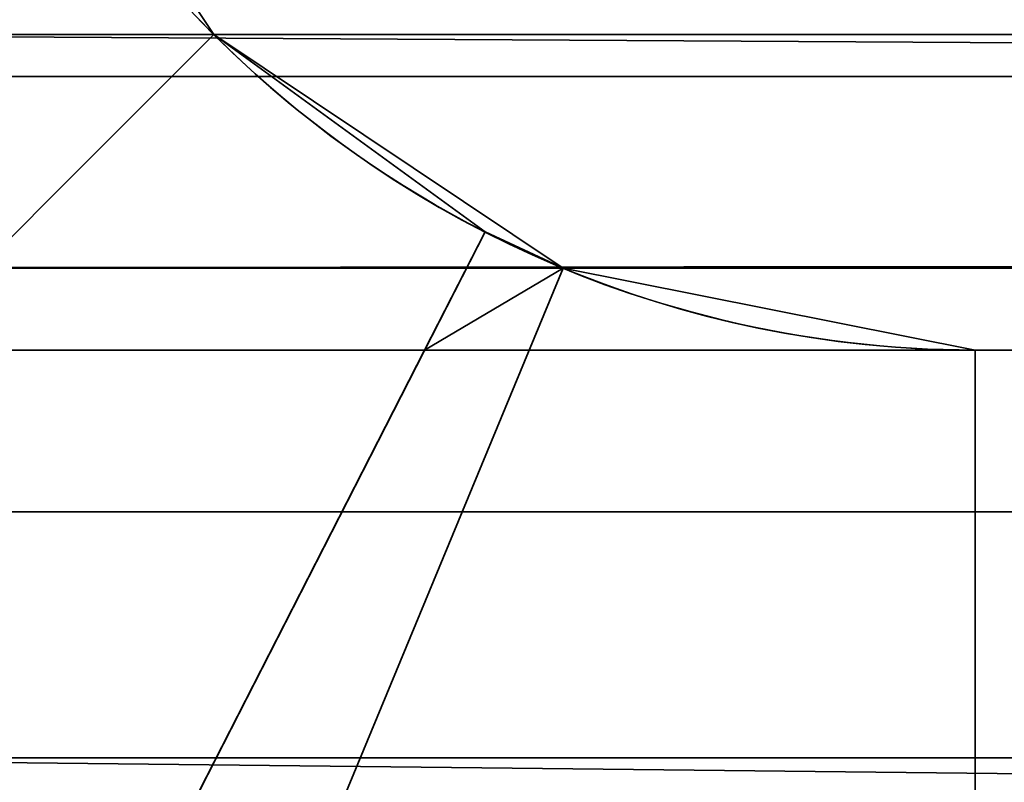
# Model space of a CAD drawing. Header units: millimetres. Extents: x -527 to 5177, y -116 to 161.
# Tile 728 of 1056: x 2576.68 to 2578.12, y 27.87 to 28.98. Entities that reach past the tile are written whole.
import ezdxf

# ---------------------------------------------------------------- set-up
doc = ezdxf.new("R2010")
doc.units = ezdxf.units.MM
doc.layers.add('151', color=7, linetype='Continuous', true_color=0xffffff)

# ---------------------------------------------------------------- blocks, each defined once
blk = doc.blocks.new('UG_SURFACE_214')
at = {"layer": '151', "color": 252, "linetype": 'Continuous', "lineweight": 35}
for points in [[(3426.5001, 74.62, 2021.75), (2573.4999, 74.62, 2021.75), (2741.4999, 28.8, 2021.75), (2753.5, 28.8, 2021.75)], [(2573.4999, 74.62, 2021.75), (2573.4999, -26.22, 2021.75), (2741.4999, 26.8, 2021.75), (2741.4999, 28.8, 2021.75)], [(2575, -26.22, 2020.2501), (2575, 74.62, 2020.2501), (2741.4999, 28.8, 2020.2501), (2741.4999, 26.8, 2020.2501)], [(2753.5, 28.8, 2020.2501), (2741.4999, 28.8, 2020.2501), (2575, 74.62, 2020.2501), (3425, 74.62, 2020.2501)], [(2921.8333, 26.8, 2020.2501), (3190.1667, 28.8, 2020.2501), (3190.1667, 26.8, 2020.2501), (2575, -26.22, 2020.2501)], [(2753.5, 26.8, 2020.2501), (2909.8334, 28.8, 2020.2501), (2909.8334, 26.8, 2020.2501), (2575, -26.22, 2020.2501)]]:
    blk.add_3dface(points, dxfattribs=at)
blk = doc.blocks.new('UG_SURFACE_258')
at = {"layer": '151', "color": 252, "linetype": 'Continuous', "lineweight": 35}
for points in [[(2575.9022, 27.9021, 76.45), (2575.2344, 28.9013, 76.45), (2576.6203, 29.4754, 76.45), (2576.9627, 28.9628, 76.45)], [(2576.9627, 28.9628, 370.05), (2576.6203, 29.4754, 370.05), (2575.2344, 28.9013, 370.05), (2575.9022, 27.9021, 370.05)], [(2575.9022, 27.9021, 386.45), (2575.2344, 28.9013, 386.45), (2576.6203, 29.4754, 386.45), (2576.9627, 28.9628, 386.45)], [(2576.9627, 28.9628, 680.05), (2576.6203, 29.4754, 680.05), (2575.2344, 28.9013, 680.05), (2575.9022, 27.9021, 680.05)], [(2575.9022, 27.9021, 696.45), (2575.2344, 28.9013, 696.45), (2576.6203, 29.4754, 696.45), (2576.9627, 28.9628, 696.45)], [(2576.9627, 28.9628, 990.05), (2576.6203, 29.4754, 990.05), (2575.2344, 28.9013, 990.05), (2575.9022, 27.9021, 990.05)], [(2575.9022, 27.9021, 1006.4501), (2575.2344, 28.9013, 1006.4501), (2576.6203, 29.4754, 1006.4501), (2576.9627, 28.9628, 1006.4501)], [(2576.9627, 28.9628, 1300.05), (2576.6203, 29.4754, 1300.05), (2575.2344, 28.9013, 1300.05), (2575.9022, 27.9021, 1300.05)], [(2575.9022, 27.9021, 1316.45), (2575.2344, 28.9013, 1316.45), (2576.6203, 29.4754, 1316.45), (2576.9627, 28.9628, 1316.45)], [(2576.9627, 28.9628, 1610.05), (2576.6203, 29.4754, 1610.05), (2575.2344, 28.9013, 1610.05), (2575.9022, 27.9021, 1610.05)], [(2575.9022, 27.9021, 1626.4499), (2575.2344, 28.9013, 1626.4499), (2576.6203, 29.4754, 1626.4499), (2576.9627, 28.9628, 1626.4499)], [(2576.9627, 28.9628, 1920.05), (2576.6203, 29.4754, 1920.05), (2575.2344, 28.9013, 1920.05), (2575.9022, 27.9021, 1920.05)], [(2575.9022, 27.9021, 1936.45), (2575.2344, 28.9013, 1936.45), (2576.6203, 29.4754, 1936.45), (2576.9627, 28.9628, 1936.45)], [(2576.9627, 28.9628, 60.05), (2576.6203, 29.4754, 60.05), (2575.2344, 28.9013, 60.05), (2575.9022, 27.9021, 60.05)], [(2575.2344, 28.9013, 2006.2499), (2575.9022, 27.9021, 2006.2499), (2576.9627, 28.9628, 2006.2499), (2576.6203, 29.4754, 2006.2499)], [(2576.6203, 29.4754, -5.75), (2576.9627, 28.9628, -5.75), (2575.9022, 27.9021, -5.75), (2575.2344, 28.9013, -5.75)], [(2576.6203, 29.4754, 1936.45), (2576.6203, 29.4754, 2006.2499), (2576.9627, 28.9628, 2006.2499), (2576.9627, 28.9628, 1936.45)], [(2576.9627, 28.9628, 60.05), (2576.9627, 28.9628, -5.75), (2576.6203, 29.4754, -5.75), (2576.6203, 29.4754, 60.05)], [(2576.9627, 28.9628, 1920.05), (2576.9627, 28.9628, 1862.83), (2576.6203, 29.4754, 1862.83), (2576.6203, 29.4754, 1920.05)], [(2576.6203, 29.4754, 1626.4499), (2576.6203, 29.4754, 1683.67), (2576.9627, 28.9628, 1683.67), (2576.9627, 28.9628, 1626.4499)], [(2576.6203, 29.4754, 1683.67), (2576.6203, 29.4754, 1743.39), (2576.9627, 28.9628, 1743.39), (2576.9627, 28.9628, 1683.67)], [(2576.6203, 29.4754, 1743.39), (2576.6203, 29.4754, 1803.11), (2576.9627, 28.9628, 1803.11), (2576.9627, 28.9628, 1743.39)], [(2576.6203, 29.4754, 1803.11), (2576.6203, 29.4754, 1862.83), (2576.9627, 28.9628, 1862.83), (2576.9627, 28.9628, 1803.11)], [(2576.9627, 28.9628, 1610.05), (2576.9627, 28.9628, 1552.83), (2576.6203, 29.4754, 1552.83), (2576.6203, 29.4754, 1610.05)], [(2576.6203, 29.4754, 1316.45), (2576.6203, 29.4754, 1373.67), (2576.9627, 28.9628, 1373.67), (2576.9627, 28.9628, 1316.45)], [(2576.6203, 29.4754, 1373.67), (2576.6203, 29.4754, 1433.39), (2576.9627, 28.9628, 1433.39), (2576.9627, 28.9628, 1373.67)], [(2576.6203, 29.4754, 1433.39), (2576.6203, 29.4754, 1493.1099), (2576.9627, 28.9628, 1493.1099), (2576.9627, 28.9628, 1433.39)], [(2576.6203, 29.4754, 1493.1099), (2576.6203, 29.4754, 1552.83), (2576.9627, 28.9628, 1552.83), (2576.9627, 28.9628, 1493.1099)], [(2576.9627, 28.9628, 1300.05), (2576.9627, 28.9628, 1242.83), (2576.6203, 29.4754, 1242.83), (2576.6203, 29.4754, 1300.05)], [(2576.6203, 29.4754, 1006.4501), (2576.6203, 29.4754, 1063.67), (2576.9627, 28.9628, 1063.67), (2576.9627, 28.9628, 1006.4501)], [(2576.6203, 29.4754, 1063.67), (2576.6203, 29.4754, 1123.39), (2576.9627, 28.9628, 1123.39), (2576.9627, 28.9628, 1063.67)], [(2576.6203, 29.4754, 1123.39), (2576.6203, 29.4754, 1183.11), (2576.9627, 28.9628, 1183.11), (2576.9627, 28.9628, 1123.39)], [(2576.6203, 29.4754, 1183.11), (2576.6203, 29.4754, 1242.83), (2576.9627, 28.9628, 1242.83), (2576.9627, 28.9628, 1183.11)], [(2576.9627, 28.9628, 990.05), (2576.9627, 28.9628, 942.7834), (2576.6203, 29.4754, 942.7834), (2576.6203, 29.4754, 990.05)], [(2576.6203, 29.4754, 696.45), (2576.6203, 29.4754, 743.7167), (2576.9627, 28.9628, 743.7167), (2576.9627, 28.9628, 696.45)], [(2576.6203, 29.4754, 743.7167), (2576.6203, 29.4754, 793.4833), (2576.9627, 28.9628, 793.4833), (2576.9627, 28.9628, 743.7167)], [(2576.6203, 29.4754, 793.4833), (2576.6203, 29.4754, 843.25), (2576.9627, 28.9628, 843.25), (2576.9627, 28.9628, 793.4833)], [(2576.6203, 29.4754, 843.25), (2576.6203, 29.4754, 893.0167), (2576.9627, 28.9628, 893.0167), (2576.9627, 28.9628, 843.25)], [(2576.6203, 29.4754, 893.0167), (2576.6203, 29.4754, 942.7834), (2576.9627, 28.9628, 942.7834), (2576.9627, 28.9628, 893.0167)], [(2576.9627, 28.9628, 680.05), (2576.9627, 28.9628, 632.7834), (2576.6203, 29.4754, 632.7834), (2576.6203, 29.4754, 680.05)], [(2576.6203, 29.4754, 386.45), (2576.6203, 29.4754, 433.7167), (2576.9627, 28.9628, 433.7167), (2576.9627, 28.9628, 386.45)], [(2576.6203, 29.4754, 433.7167), (2576.6203, 29.4754, 483.4833), (2576.9627, 28.9628, 483.4833), (2576.9627, 28.9628, 433.7167)], [(2576.6203, 29.4754, 483.4833), (2576.6203, 29.4754, 533.25), (2576.9627, 28.9628, 533.25), (2576.9627, 28.9628, 483.4833)], [(2576.6203, 29.4754, 533.25), (2576.6203, 29.4754, 583.0167), (2576.9627, 28.9628, 583.0167), (2576.9627, 28.9628, 533.25)], [(2576.6203, 29.4754, 583.0167), (2576.6203, 29.4754, 632.7834), (2576.9627, 28.9628, 632.7834), (2576.9627, 28.9628, 583.0167)], [(2576.9627, 28.9628, 370.05), (2576.9627, 28.9628, 322.7833), (2576.6203, 29.4754, 322.7833), (2576.6203, 29.4754, 370.05)], [(2576.6203, 29.4754, 76.45), (2576.6203, 29.4754, 123.7167), (2576.9627, 28.9628, 123.7167), (2576.9627, 28.9628, 76.45)], [(2576.6203, 29.4754, 123.7167), (2576.6203, 29.4754, 173.4833), (2576.9627, 28.9628, 173.4833), (2576.9627, 28.9628, 123.7167)], [(2576.6203, 29.4754, 173.4833), (2576.6203, 29.4754, 223.25), (2576.9627, 28.9628, 223.25), (2576.9627, 28.9628, 173.4833)], [(2576.6203, 29.4754, 223.25), (2576.6203, 29.4754, 273.0167), (2576.9627, 28.9628, 273.0167), (2576.9627, 28.9628, 223.25)], [(2576.6203, 29.4754, 273.0167), (2576.6203, 29.4754, 322.7833), (2576.9627, 28.9628, 322.7833), (2576.9627, 28.9628, 273.0167)], [(2576.9627, 28.9628, 76.45), (2577.3609, 28.6732, 76.45), (2576.678, 27.3376, 76.45), (2575.9022, 27.9021, 76.45)], [(2575.9022, 27.9021, 370.05), (2576.678, 27.3376, 370.05), (2577.3609, 28.6732, 370.05), (2576.9627, 28.9628, 370.05)], [(2576.9627, 28.9628, 386.45), (2577.3609, 28.6732, 386.45), (2576.678, 27.3376, 386.45), (2575.9022, 27.9021, 386.45)], [(2575.9022, 27.9021, 680.05), (2576.678, 27.3376, 680.05), (2577.3609, 28.6732, 680.05), (2576.9627, 28.9628, 680.05)], [(2576.9627, 28.9628, 696.45), (2577.3609, 28.6732, 696.45), (2576.678, 27.3376, 696.45), (2575.9022, 27.9021, 696.45)], [(2575.9022, 27.9021, 990.05), (2576.678, 27.3376, 990.05), (2577.3609, 28.6732, 990.05), (2576.9627, 28.9628, 990.05)], [(2576.9627, 28.9628, 1006.4501), (2577.3609, 28.6732, 1006.4501), (2576.678, 27.3376, 1006.4501), (2575.9022, 27.9021, 1006.4501)], [(2575.9022, 27.9021, 1300.05), (2576.678, 27.3376, 1300.05), (2577.3609, 28.6732, 1300.05), (2576.9627, 28.9628, 1300.05)], [(2576.9627, 28.9628, 1316.45), (2577.3609, 28.6732, 1316.45), (2576.678, 27.3376, 1316.45), (2575.9022, 27.9021, 1316.45)], [(2575.9022, 27.9021, 1610.05), (2576.678, 27.3376, 1610.05), (2577.3609, 28.6732, 1610.05), (2576.9627, 28.9628, 1610.05)], [(2576.9627, 28.9628, 1626.4499), (2577.3609, 28.6732, 1626.4499), (2576.678, 27.3376, 1626.4499), (2575.9022, 27.9021, 1626.4499)], [(2575.9022, 27.9021, 1920.05), (2576.678, 27.3376, 1920.05), (2577.3609, 28.6732, 1920.05), (2576.9627, 28.9628, 1920.05)], [(2576.9627, 28.9628, 1936.45), (2577.3609, 28.6732, 1936.45), (2576.678, 27.3376, 1936.45), (2575.9022, 27.9021, 1936.45)], [(2575.9022, 27.9021, 60.05), (2576.678, 27.3376, 60.05), (2577.3609, 28.6732, 60.05), (2576.9627, 28.9628, 60.05)], [(2577.4753, 28.6203, 2006.2499), (2576.9627, 28.9628, 2006.2499), (2575.9022, 27.9021, 2006.2499), (2576.9014, 27.2345, 2006.2499)], [(2576.9014, 27.2345, -5.75), (2575.9022, 27.9021, -5.75), (2576.9627, 28.9628, -5.75), (2577.4753, 28.6203, -5.75)], [(2577.3609, 28.6732, 1936.45), (2576.9627, 28.9628, 2006.2499), (2577.4753, 28.6203, 2006.2499)], [(2577.3609, 28.6732, 1936.45), (2576.9627, 28.9628, 1936.45), (2576.9627, 28.9628, 2006.2499)], [(2576.9627, 28.9628, -5.75), (2576.9627, 28.9628, 60.05), (2577.3609, 28.6732, 60.05)], [(2577.3609, 28.6732, 60.05), (2577.4753, 28.6203, -5.75), (2576.9627, 28.9628, -5.75)], [(2577.3609, 28.6732, 1626.4499), (2576.9627, 28.9628, 1683.67), (2577.4753, 28.6203, 1683.67)], [(2577.3609, 28.6732, 1626.4499), (2576.9627, 28.9628, 1626.4499), (2576.9627, 28.9628, 1683.67)], [(2576.9627, 28.9628, 1862.83), (2576.9627, 28.9628, 1920.05), (2577.3609, 28.6732, 1920.05)], [(2577.3609, 28.6732, 1920.05), (2577.4753, 28.6203, 1862.83), (2576.9627, 28.9628, 1862.83)], [(2576.9627, 28.9628, 1683.67), (2576.9627, 28.9628, 1743.39), (2577.4753, 28.6203, 1743.39), (2577.4753, 28.6203, 1683.67)], [(2576.9627, 28.9628, 1743.39), (2576.9627, 28.9628, 1803.11), (2577.4753, 28.6203, 1803.11), (2577.4753, 28.6203, 1743.39)], [(2576.9627, 28.9628, 1803.11), (2576.9627, 28.9628, 1862.83), (2577.4753, 28.6203, 1862.83), (2577.4753, 28.6203, 1803.11)], [(2577.3609, 28.6732, 1316.45), (2576.9627, 28.9628, 1373.67), (2577.4753, 28.6203, 1373.67)], [(2577.3609, 28.6732, 1316.45), (2576.9627, 28.9628, 1316.45), (2576.9627, 28.9628, 1373.67)], [(2576.9627, 28.9628, 1552.83), (2576.9627, 28.9628, 1610.05), (2577.3609, 28.6732, 1610.05)], [(2577.3609, 28.6732, 1610.05), (2577.4753, 28.6203, 1552.83), (2576.9627, 28.9628, 1552.83)], [(2576.9627, 28.9628, 1373.67), (2576.9627, 28.9628, 1433.39), (2577.4753, 28.6203, 1433.39), (2577.4753, 28.6203, 1373.67)], [(2576.9627, 28.9628, 1433.39), (2576.9627, 28.9628, 1493.1099), (2577.4753, 28.6203, 1493.1099), (2577.4753, 28.6203, 1433.39)], [(2576.9627, 28.9628, 1493.1099), (2576.9627, 28.9628, 1552.83), (2577.4753, 28.6203, 1552.83), (2577.4753, 28.6203, 1493.1099)], [(2577.3609, 28.6732, 1006.4501), (2576.9627, 28.9628, 1063.67), (2577.4753, 28.6203, 1063.67)], [(2577.3609, 28.6732, 1006.4501), (2576.9627, 28.9628, 1006.4501), (2576.9627, 28.9628, 1063.67)], [(2576.9627, 28.9628, 1242.83), (2576.9627, 28.9628, 1300.05), (2577.3609, 28.6732, 1300.05)], [(2577.3609, 28.6732, 1300.05), (2577.4753, 28.6203, 1242.83), (2576.9627, 28.9628, 1242.83)], [(2576.9627, 28.9628, 1063.67), (2576.9627, 28.9628, 1123.39), (2577.4753, 28.6203, 1123.39), (2577.4753, 28.6203, 1063.67)], [(2576.9627, 28.9628, 1123.39), (2576.9627, 28.9628, 1183.11), (2577.4753, 28.6203, 1183.11), (2577.4753, 28.6203, 1123.39)], [(2576.9627, 28.9628, 1183.11), (2576.9627, 28.9628, 1242.83), (2577.4753, 28.6203, 1242.83), (2577.4753, 28.6203, 1183.11)], [(2577.3609, 28.6732, 696.45), (2576.9627, 28.9628, 743.7167), (2577.4753, 28.6203, 743.7167)], [(2577.3609, 28.6732, 696.45), (2576.9627, 28.9628, 696.45), (2576.9627, 28.9628, 743.7167)], [(2576.9627, 28.9628, 942.7834), (2576.9627, 28.9628, 990.05), (2577.3609, 28.6732, 990.05)], [(2577.3609, 28.6732, 990.05), (2577.4753, 28.6203, 942.7834), (2576.9627, 28.9628, 942.7834)], [(2576.9627, 28.9628, 743.7167), (2576.9627, 28.9628, 793.4833), (2577.4753, 28.6203, 793.4833), (2577.4753, 28.6203, 743.7167)], [(2576.9627, 28.9628, 793.4833), (2576.9627, 28.9628, 843.25), (2577.4753, 28.6203, 843.25), (2577.4753, 28.6203, 793.4833)], [(2576.9627, 28.9628, 843.25), (2576.9627, 28.9628, 893.0167), (2577.4753, 28.6203, 893.0167), (2577.4753, 28.6203, 843.25)], [(2576.9627, 28.9628, 893.0167), (2576.9627, 28.9628, 942.7834), (2577.4753, 28.6203, 942.7834), (2577.4753, 28.6203, 893.0167)], [(2577.3609, 28.6732, 386.45), (2576.9627, 28.9628, 433.7167), (2577.4753, 28.6203, 433.7167)], [(2577.3609, 28.6732, 386.45), (2576.9627, 28.9628, 386.45), (2576.9627, 28.9628, 433.7167)], [(2576.9627, 28.9628, 632.7834), (2576.9627, 28.9628, 680.05), (2577.3609, 28.6732, 680.05)], [(2577.3609, 28.6732, 680.05), (2577.4753, 28.6203, 632.7834), (2576.9627, 28.9628, 632.7834)], [(2576.9627, 28.9628, 433.7167), (2576.9627, 28.9628, 483.4833), (2577.4753, 28.6203, 483.4833), (2577.4753, 28.6203, 433.7167)], [(2576.9627, 28.9628, 483.4833), (2576.9627, 28.9628, 533.25), (2577.4753, 28.6203, 533.25), (2577.4753, 28.6203, 483.4833)], [(2576.9627, 28.9628, 533.25), (2576.9627, 28.9628, 583.0167), (2577.4753, 28.6203, 583.0167), (2577.4753, 28.6203, 533.25)], [(2576.9627, 28.9628, 583.0167), (2576.9627, 28.9628, 632.7834), (2577.4753, 28.6203, 632.7834), (2577.4753, 28.6203, 583.0167)], [(2577.3609, 28.6732, 76.45), (2576.9627, 28.9628, 123.7167), (2577.4753, 28.6203, 123.7167)], [(2577.3609, 28.6732, 76.45), (2576.9627, 28.9628, 76.45), (2576.9627, 28.9628, 123.7167)], [(2576.9627, 28.9628, 322.7833), (2576.9627, 28.9628, 370.05), (2577.3609, 28.6732, 370.05)], [(2577.3609, 28.6732, 370.05), (2577.4753, 28.6203, 322.7833), (2576.9627, 28.9628, 322.7833)], [(2576.9627, 28.9628, 123.7167), (2576.9627, 28.9628, 173.4833), (2577.4753, 28.6203, 173.4833), (2577.4753, 28.6203, 123.7167)], [(2576.9627, 28.9628, 173.4833), (2576.9627, 28.9628, 223.25), (2577.4753, 28.6203, 223.25), (2577.4753, 28.6203, 173.4833)], [(2576.9627, 28.9628, 223.25), (2576.9627, 28.9628, 273.0167), (2577.4753, 28.6203, 273.0167), (2577.4753, 28.6203, 223.25)], [(2576.9627, 28.9628, 273.0167), (2576.9627, 28.9628, 322.7833), (2577.4753, 28.6203, 322.7833), (2577.4753, 28.6203, 273.0167)], [(2577.2722, 28.5, 1933.9499), (2576.678, 27.3376, 1933.9499), (2576.678, 27.3376, 1936.45), (2577.3609, 28.6732, 1936.45)], [(2577.3609, 28.6732, 60.05), (2576.678, 27.3376, 60.05), (2576.678, 27.3376, 62.55), (2577.2722, 28.5, 62.55)], [(2577.2722, 28.5, 1623.95), (2576.678, 27.3376, 1623.95), (2576.678, 27.3376, 1626.4499), (2577.3609, 28.6732, 1626.4499)], [(2577.3609, 28.6732, 1920.05), (2576.678, 27.3376, 1920.05), (2576.678, 27.3376, 1922.55), (2577.2722, 28.5, 1922.55)], [(2577.2722, 28.5, 1313.9499), (2576.678, 27.3376, 1313.9499), (2576.678, 27.3376, 1316.45), (2577.3609, 28.6732, 1316.45)], [(2577.3609, 28.6732, 1610.05), (2576.678, 27.3376, 1610.05), (2576.678, 27.3376, 1612.55), (2577.2722, 28.5, 1612.55)], [(2577.2722, 28.5, 1003.95), (2576.678, 27.3376, 1003.95), (2576.678, 27.3376, 1006.4501), (2577.3609, 28.6732, 1006.4501)], [(2577.3609, 28.6732, 1300.05), (2576.678, 27.3376, 1300.05), (2576.678, 27.3376, 1302.55), (2577.2722, 28.5, 1302.55)], [(2577.2722, 28.5, 693.95), (2576.678, 27.3376, 693.95), (2576.678, 27.3376, 696.45), (2577.3609, 28.6732, 696.45)], [(2577.3609, 28.6732, 990.05), (2576.678, 27.3376, 990.05), (2576.678, 27.3376, 992.55), (2577.2722, 28.5, 992.55)], [(2577.2722, 28.5, 383.95), (2576.678, 27.3376, 383.95), (2576.678, 27.3376, 386.45), (2577.3609, 28.6732, 386.45)], [(2577.3609, 28.6732, 680.05), (2576.678, 27.3376, 680.05), (2576.678, 27.3376, 682.55), (2577.2722, 28.5, 682.55)], [(2577.2722, 28.5, 73.95), (2576.678, 27.3376, 73.95), (2576.678, 27.3376, 76.45), (2577.3609, 28.6732, 76.45)], [(2577.3609, 28.6732, 370.05), (2576.678, 27.3376, 370.05), (2576.678, 27.3376, 372.55), (2577.2722, 28.5, 372.55)], [(2577.3609, 28.6732, 1936.45), (2577.3609, 28.6732, 1933.9499), (2577.2722, 28.5, 1933.9499)], [(2577.2722, 28.5, 1933.9499), (2577.3609, 28.6732, 1933.9499), (2577.4753, 28.6203, 1933.9499)], [(2577.2722, 28.5, 62.55), (2577.3609, 28.6732, 62.55), (2577.3609, 28.6732, 60.05)], [(2577.4753, 28.6203, 62.55), (2577.3609, 28.6732, 62.55), (2577.2722, 28.5, 62.55)], [(2577.3609, 28.6732, 1626.4499), (2577.3609, 28.6732, 1623.95), (2577.2722, 28.5, 1623.95)], [(2577.2722, 28.5, 1623.95), (2577.3609, 28.6732, 1623.95), (2577.4753, 28.6203, 1623.95)], [(2577.2722, 28.5, 1922.55), (2577.3609, 28.6732, 1922.55), (2577.3609, 28.6732, 1920.05)], [(2577.4753, 28.6203, 1922.55), (2577.3609, 28.6732, 1922.55), (2577.2722, 28.5, 1922.55)], [(2577.3609, 28.6732, 1316.45), (2577.3609, 28.6732, 1313.9499), (2577.2722, 28.5, 1313.9499)], [(2577.2722, 28.5, 1313.9499), (2577.3609, 28.6732, 1313.9499), (2577.4753, 28.6203, 1313.9499)], [(2577.2722, 28.5, 1612.55), (2577.3609, 28.6732, 1612.55), (2577.3609, 28.6732, 1610.05)], [(2577.4753, 28.6203, 1612.55), (2577.3609, 28.6732, 1612.55), (2577.2722, 28.5, 1612.55)], [(2577.3609, 28.6732, 1006.4501), (2577.3609, 28.6732, 1003.95), (2577.2722, 28.5, 1003.95)], [(2577.2722, 28.5, 1003.95), (2577.3609, 28.6732, 1003.95), (2577.4753, 28.6203, 1003.95)], [(2577.2722, 28.5, 1302.55), (2577.3609, 28.6732, 1302.55), (2577.3609, 28.6732, 1300.05)], [(2577.4753, 28.6203, 1302.55), (2577.3609, 28.6732, 1302.55), (2577.2722, 28.5, 1302.55)], [(2577.3609, 28.6732, 696.45), (2577.3609, 28.6732, 693.95), (2577.2722, 28.5, 693.95)], [(2577.2722, 28.5, 693.95), (2577.3609, 28.6732, 693.95), (2577.4753, 28.6203, 693.95)], [(2577.2722, 28.5, 992.55), (2577.3609, 28.6732, 992.55), (2577.3609, 28.6732, 990.05)], [(2577.4753, 28.6203, 992.55), (2577.3609, 28.6732, 992.55), (2577.2722, 28.5, 992.55)], [(2577.3609, 28.6732, 386.45), (2577.3609, 28.6732, 383.95), (2577.2722, 28.5, 383.95)], [(2577.2722, 28.5, 383.95), (2577.3609, 28.6732, 383.95), (2577.4753, 28.6203, 383.95)], [(2577.2722, 28.5, 682.55), (2577.3609, 28.6732, 682.55), (2577.3609, 28.6732, 680.05)], [(2577.4753, 28.6203, 682.55), (2577.3609, 28.6732, 682.55), (2577.2722, 28.5, 682.55)], [(2577.3609, 28.6732, 76.45), (2577.3609, 28.6732, 73.95), (2577.2722, 28.5, 73.95)], [(2577.2722, 28.5, 73.95), (2577.3609, 28.6732, 73.95), (2577.4753, 28.6203, 73.95)], [(2577.2722, 28.5, 372.55), (2577.3609, 28.6732, 372.55), (2577.3609, 28.6732, 370.05)], [(2577.4753, 28.6203, 372.55), (2577.3609, 28.6732, 372.55), (2577.2722, 28.5, 372.55)], [(2577.4753, 28.6203, 2006.2499), (2577.4753, 28.6203, 1933.9499), (2577.3609, 28.6732, 1936.45)], [(2577.4753, 28.6203, 1933.9499), (2577.3609, 28.6732, 1933.9499), (2577.3609, 28.6732, 1936.45)], [(2577.3609, 28.6732, 60.05), (2577.3609, 28.6732, 62.55), (2577.4753, 28.6203, 62.55), (2577.4753, 28.6203, -5.75)], [(2577.4753, 28.6203, 1683.67), (2577.4753, 28.6203, 1623.95), (2577.3609, 28.6732, 1626.4499)], [(2577.4753, 28.6203, 1623.95), (2577.3609, 28.6732, 1623.95), (2577.3609, 28.6732, 1626.4499)], [(2577.3609, 28.6732, 1920.05), (2577.3609, 28.6732, 1922.55), (2577.4753, 28.6203, 1922.55), (2577.4753, 28.6203, 1862.83)], [(2577.4753, 28.6203, 1373.67), (2577.4753, 28.6203, 1313.9499), (2577.3609, 28.6732, 1316.45)], [(2577.4753, 28.6203, 1313.9499), (2577.3609, 28.6732, 1313.9499), (2577.3609, 28.6732, 1316.45)], [(2577.3609, 28.6732, 1610.05), (2577.3609, 28.6732, 1612.55), (2577.4753, 28.6203, 1612.55), (2577.4753, 28.6203, 1552.83)], [(2577.4753, 28.6203, 1063.67), (2577.4753, 28.6203, 1003.95), (2577.3609, 28.6732, 1006.4501)], [(2577.4753, 28.6203, 1003.95), (2577.3609, 28.6732, 1003.95), (2577.3609, 28.6732, 1006.4501)], [(2577.3609, 28.6732, 1300.05), (2577.3609, 28.6732, 1302.55), (2577.4753, 28.6203, 1302.55), (2577.4753, 28.6203, 1242.83)], [(2577.4753, 28.6203, 743.7167), (2577.4753, 28.6203, 693.95), (2577.3609, 28.6732, 696.45)], [(2577.4753, 28.6203, 693.95), (2577.3609, 28.6732, 693.95), (2577.3609, 28.6732, 696.45)], [(2577.3609, 28.6732, 990.05), (2577.3609, 28.6732, 992.55), (2577.4753, 28.6203, 992.55), (2577.4753, 28.6203, 942.7834)], [(2577.4753, 28.6203, 433.7167), (2577.4753, 28.6203, 383.95), (2577.3609, 28.6732, 386.45)], [(2577.4753, 28.6203, 383.95), (2577.3609, 28.6732, 383.95), (2577.3609, 28.6732, 386.45)], [(2577.3609, 28.6732, 680.05), (2577.3609, 28.6732, 682.55), (2577.4753, 28.6203, 682.55), (2577.4753, 28.6203, 632.7834)], [(2577.4753, 28.6203, 123.7167), (2577.4753, 28.6203, 73.95), (2577.3609, 28.6732, 76.45)], [(2577.4753, 28.6203, 73.95), (2577.3609, 28.6732, 73.95), (2577.3609, 28.6732, 76.45)], [(2577.3609, 28.6732, 370.05), (2577.3609, 28.6732, 372.55), (2577.4753, 28.6203, 372.55), (2577.4753, 28.6203, 322.7833)], [(2578.0799, 28.5, 2006.2499), (2577.4753, 28.6203, 2006.2499), (2576.9014, 27.2345, 2006.2499), (2578.0799, 27, 2006.2499)], [(2578.0799, 27, -5.75), (2576.9014, 27.2345, -5.75), (2577.4753, 28.6203, -5.75), (2578.0799, 28.5, -5.75)], [(2577.4753, 28.6203, 1933.9499), (2578.0799, 28.5, 1933.9499), (2577.2722, 28.5, 1933.9499)], [(2577.2722, 28.5, 62.55), (2578.0799, 28.5, 62.55), (2577.4753, 28.6203, 62.55)], [(2577.4753, 28.6203, 1623.95), (2578.0799, 28.5, 1623.95), (2577.2722, 28.5, 1623.95)], [(2577.2722, 28.5, 1922.55), (2578.0799, 28.5, 1922.55), (2577.4753, 28.6203, 1922.55)], [(2577.4753, 28.6203, 1313.9499), (2578.0799, 28.5, 1313.9499), (2577.2722, 28.5, 1313.9499)], [(2577.2722, 28.5, 1612.55), (2578.0799, 28.5, 1612.55), (2577.4753, 28.6203, 1612.55)], [(2577.4753, 28.6203, 1003.95), (2578.0799, 28.5, 1003.95), (2577.2722, 28.5, 1003.95)], [(2577.2722, 28.5, 1302.55), (2578.0799, 28.5, 1302.55), (2577.4753, 28.6203, 1302.55)], [(2577.4753, 28.6203, 693.95), (2578.0799, 28.5, 693.95), (2577.2722, 28.5, 693.95)], [(2577.2722, 28.5, 992.55), (2578.0799, 28.5, 992.55), (2577.4753, 28.6203, 992.55)], [(2577.4753, 28.6203, 383.95), (2578.0799, 28.5, 383.95), (2577.2722, 28.5, 383.95)], [(2577.2722, 28.5, 682.55), (2578.0799, 28.5, 682.55), (2577.4753, 28.6203, 682.55)], [(2577.4753, 28.6203, 73.95), (2578.0799, 28.5, 73.95), (2577.2722, 28.5, 73.95)], [(2577.2722, 28.5, 372.55), (2578.0799, 28.5, 372.55), (2577.4753, 28.6203, 372.55)], [(2577.4753, 28.6203, 1933.9499), (2577.4753, 28.6203, 2006.2499), (2578.0799, 28.5, 2006.2499), (2578.0799, 28.5, 1933.9499)], [(2577.4753, 28.6203, -5.75), (2577.4753, 28.6203, 62.55), (2578.0799, 28.5, 62.55), (2578.0799, 28.5, -5.75)], [(2577.4753, 28.6203, 1623.95), (2577.4753, 28.6203, 1683.67), (2578.0799, 28.5, 1683.67), (2578.0799, 28.5, 1623.95)], [(2577.4753, 28.6203, 1683.67), (2577.4753, 28.6203, 1743.39), (2578.0799, 28.5, 1743.39), (2578.0799, 28.5, 1683.67)], [(2577.4753, 28.6203, 1743.39), (2577.4753, 28.6203, 1803.11), (2578.0799, 28.5, 1803.11), (2578.0799, 28.5, 1743.39)], [(2577.4753, 28.6203, 1803.11), (2577.4753, 28.6203, 1862.83), (2578.0799, 28.5, 1862.83), (2578.0799, 28.5, 1803.11)], [(2577.4753, 28.6203, 1862.83), (2577.4753, 28.6203, 1922.55), (2578.0799, 28.5, 1922.55), (2578.0799, 28.5, 1862.83)], [(2577.4753, 28.6203, 1313.9499), (2577.4753, 28.6203, 1373.67), (2578.0799, 28.5, 1373.67), (2578.0799, 28.5, 1313.9499)], [(2577.4753, 28.6203, 1373.67), (2577.4753, 28.6203, 1433.39), (2578.0799, 28.5, 1433.39), (2578.0799, 28.5, 1373.67)], [(2577.4753, 28.6203, 1433.39), (2577.4753, 28.6203, 1493.1099), (2578.0799, 28.5, 1493.1099), (2578.0799, 28.5, 1433.39)], [(2577.4753, 28.6203, 1493.1099), (2577.4753, 28.6203, 1552.83), (2578.0799, 28.5, 1552.83), (2578.0799, 28.5, 1493.1099)], [(2577.4753, 28.6203, 1552.83), (2577.4753, 28.6203, 1612.55), (2578.0799, 28.5, 1612.55), (2578.0799, 28.5, 1552.83)], [(2577.4753, 28.6203, 1003.95), (2577.4753, 28.6203, 1063.67), (2578.0799, 28.5, 1063.67), (2578.0799, 28.5, 1003.95)], [(2577.4753, 28.6203, 1063.67), (2577.4753, 28.6203, 1123.39), (2578.0799, 28.5, 1123.39), (2578.0799, 28.5, 1063.67)], [(2577.4753, 28.6203, 1123.39), (2577.4753, 28.6203, 1183.11), (2578.0799, 28.5, 1183.11), (2578.0799, 28.5, 1123.39)], [(2577.4753, 28.6203, 1183.11), (2577.4753, 28.6203, 1242.83), (2578.0799, 28.5, 1242.83), (2578.0799, 28.5, 1183.11)], [(2577.4753, 28.6203, 1242.83), (2577.4753, 28.6203, 1302.55), (2578.0799, 28.5, 1302.55), (2578.0799, 28.5, 1242.83)], [(2577.4753, 28.6203, 693.95), (2577.4753, 28.6203, 743.7167), (2578.0799, 28.5, 743.7167), (2578.0799, 28.5, 693.95)], [(2577.4753, 28.6203, 743.7167), (2577.4753, 28.6203, 793.4833), (2578.0799, 28.5, 793.4833), (2578.0799, 28.5, 743.7167)], [(2577.4753, 28.6203, 793.4833), (2577.4753, 28.6203, 843.25), (2578.0799, 28.5, 843.25), (2578.0799, 28.5, 793.4833)], [(2577.4753, 28.6203, 843.25), (2577.4753, 28.6203, 893.0167), (2578.0799, 28.5, 893.0167), (2578.0799, 28.5, 843.25)], [(2577.4753, 28.6203, 893.0167), (2577.4753, 28.6203, 942.7834), (2578.0799, 28.5, 942.7834), (2578.0799, 28.5, 893.0167)], [(2577.4753, 28.6203, 942.7834), (2577.4753, 28.6203, 992.55), (2578.0799, 28.5, 992.55), (2578.0799, 28.5, 942.7834)], [(2577.4753, 28.6203, 383.95), (2577.4753, 28.6203, 433.7167), (2578.0799, 28.5, 433.7167), (2578.0799, 28.5, 383.95)], [(2577.4753, 28.6203, 433.7167), (2577.4753, 28.6203, 483.4833), (2578.0799, 28.5, 483.4833), (2578.0799, 28.5, 433.7167)], [(2577.4753, 28.6203, 483.4833), (2577.4753, 28.6203, 533.25), (2578.0799, 28.5, 533.25), (2578.0799, 28.5, 483.4833)], [(2577.4753, 28.6203, 533.25), (2577.4753, 28.6203, 583.0167), (2578.0799, 28.5, 583.0167), (2578.0799, 28.5, 533.25)], [(2577.4753, 28.6203, 583.0167), (2577.4753, 28.6203, 632.7834), (2578.0799, 28.5, 632.7834), (2578.0799, 28.5, 583.0167)], [(2577.4753, 28.6203, 632.7834), (2577.4753, 28.6203, 682.55), (2578.0799, 28.5, 682.55), (2578.0799, 28.5, 632.7834)], [(2577.4753, 28.6203, 73.95), (2577.4753, 28.6203, 123.7167), (2578.0799, 28.5, 123.7167), (2578.0799, 28.5, 73.95)], [(2577.4753, 28.6203, 123.7167), (2577.4753, 28.6203, 173.4833), (2578.0799, 28.5, 173.4833), (2578.0799, 28.5, 123.7167)], [(2577.4753, 28.6203, 173.4833), (2577.4753, 28.6203, 223.25), (2578.0799, 28.5, 223.25), (2578.0799, 28.5, 173.4833)], [(2577.4753, 28.6203, 223.25), (2577.4753, 28.6203, 273.0167), (2578.0799, 28.5, 273.0167), (2578.0799, 28.5, 223.25)], [(2577.4753, 28.6203, 273.0167), (2577.4753, 28.6203, 322.7833), (2578.0799, 28.5, 322.7833), (2578.0799, 28.5, 273.0167)], [(2577.4753, 28.6203, 322.7833), (2577.4753, 28.6203, 372.55), (2578.0799, 28.5, 372.55), (2578.0799, 28.5, 322.7833)], [(2576.678, 27.3376, 1933.9499), (2577.2722, 28.5, 1933.9499), (2573.4999, 28.5, 1933.9499), (2573.4999, 27, 1933.9499)], [(2573.4999, 27, 62.55), (2573.4999, 28.5, 62.55), (2577.2722, 28.5, 62.55), (2576.678, 27.3376, 62.55)], [(2573.4999, 27, 1922.55), (2573.4999, 28.5, 1922.55), (2577.2722, 28.5, 1922.55), (2576.678, 27.3376, 1922.55)], [(2576.678, 27.3376, 1623.95), (2577.2722, 28.5, 1623.95), (2573.4999, 28.5, 1623.95), (2573.4999, 27, 1623.95)], [(2573.4999, 27, 1612.55), (2573.4999, 28.5, 1612.55), (2577.2722, 28.5, 1612.55), (2576.678, 27.3376, 1612.55)], [(2576.678, 27.3376, 1313.9499), (2577.2722, 28.5, 1313.9499), (2573.4999, 28.5, 1313.9499), (2573.4999, 27, 1313.9499)], [(2573.4999, 27, 1302.55), (2573.4999, 28.5, 1302.55), (2577.2722, 28.5, 1302.55), (2576.678, 27.3376, 1302.55)], [(2576.678, 27.3376, 1003.95), (2577.2722, 28.5, 1003.95), (2573.4999, 28.5, 1003.95), (2573.4999, 27, 1003.95)], [(2573.4999, 27, 992.55), (2573.4999, 28.5, 992.55), (2577.2722, 28.5, 992.55), (2576.678, 27.3376, 992.55)], [(2576.678, 27.3376, 693.95), (2577.2722, 28.5, 693.95), (2573.4999, 28.5, 693.95), (2573.4999, 27, 693.95)], [(2573.4999, 27, 682.55), (2573.4999, 28.5, 682.55), (2577.2722, 28.5, 682.55), (2576.678, 27.3376, 682.55)], [(2576.678, 27.3376, 383.95), (2577.2722, 28.5, 383.95), (2573.4999, 28.5, 383.95), (2573.4999, 27, 383.95)], [(2573.4999, 27, 372.55), (2573.4999, 28.5, 372.55), (2577.2722, 28.5, 372.55), (2576.678, 27.3376, 372.55)], [(2576.678, 27.3376, 73.95), (2577.2722, 28.5, 73.95), (2573.4999, 28.5, 73.95), (2573.4999, 27, 73.95)], [(2577.2722, 28.5, 1922.55), (2573.4999, 28.5, 1922.55), (2573.4999, 28.5, 1933.9499), (2577.2722, 28.5, 1933.9499)], [(2577.2722, 28.5, 1612.55), (2573.4999, 28.5, 1612.55), (2573.4999, 28.5, 1623.95), (2577.2722, 28.5, 1623.95)], [(2577.2722, 28.5, 1302.55), (2573.4999, 28.5, 1302.55), (2573.4999, 28.5, 1313.9499), (2577.2722, 28.5, 1313.9499)], [(2577.2722, 28.5, 992.55), (2573.4999, 28.5, 992.55), (2573.4999, 28.5, 1003.95), (2577.2722, 28.5, 1003.95)], [(2577.2722, 28.5, 62.55), (2573.4999, 28.5, 62.55), (2573.4999, 28.5, 73.95), (2577.2722, 28.5, 73.95)], [(2577.2722, 28.5, 682.55), (2573.4999, 28.5, 682.55), (2573.4999, 28.5, 693.95), (2577.2722, 28.5, 693.95)], [(2577.2722, 28.5, 372.55), (2573.4999, 28.5, 372.55), (2573.4999, 28.5, 383.95), (2577.2722, 28.5, 383.95)], [(2577.2722, 28.5, 1933.9499), (2578.0799, 28.5, 1933.9499), (2578.0799, 28.5, 1922.55), (2577.2722, 28.5, 1922.55)], [(2577.2722, 28.5, 1623.95), (2578.0799, 28.5, 1623.95), (2578.0799, 28.5, 1612.55), (2577.2722, 28.5, 1612.55)], [(2577.2722, 28.5, 1313.9499), (2578.0799, 28.5, 1313.9499), (2578.0799, 28.5, 1302.55), (2577.2722, 28.5, 1302.55)], [(2577.2722, 28.5, 1003.95), (2578.0799, 28.5, 1003.95), (2578.0799, 28.5, 992.55), (2577.2722, 28.5, 992.55)], [(2577.2722, 28.5, 73.95), (2578.0799, 28.5, 73.95), (2578.0799, 28.5, 62.55), (2577.2722, 28.5, 62.55)], [(2577.2722, 28.5, 693.95), (2578.0799, 28.5, 693.95), (2578.0799, 28.5, 682.55), (2577.2722, 28.5, 682.55)], [(2577.2722, 28.5, 383.95), (2578.0799, 28.5, 383.95), (2578.0799, 28.5, 372.55), (2577.2722, 28.5, 372.55)], [(2578.0799, 27, 2006.2499), (2583.42, 27, 2006.2499), (2583.42, 28.5, 2006.2499), (2578.0799, 28.5, 2006.2499)], [(2583.42, 27, -5.75), (2578.0799, 27, -5.75), (2578.0799, 28.5, -5.75), (2583.42, 28.5, -5.75)], [(2583.42, 28.5, 1920.05), (2583.42, 28.5, 1626.4499), (2578.0799, 28.5, 1743.39), (2578.0799, 28.5, 1803.11)], [(2580.0993, 28.5, 1936.45), (2578.0799, 28.5, 1922.55), (2578.0799, 28.5, 1933.9499)], [(2580.0993, 28.5, 1626.4499), (2578.0799, 28.5, 1612.55), (2578.0799, 28.5, 1623.95)], [(2583.42, 28.5, 1626.4499), (2580.0993, 28.5, 1626.4499), (2578.0799, 28.5, 1683.67), (2578.0799, 28.5, 1743.39)], [(2578.0799, 28.5, 2006.2499), (2583.42, 28.5, 2006.2499), (2583.42, 28.5, 1936.45), (2580.0993, 28.5, 1936.45)], [(2578.0799, 28.5, 1803.11), (2578.0799, 28.5, 1862.83), (2580.0993, 28.5, 1920.05), (2583.42, 28.5, 1920.05)], [(2583.42, 28.5, 1610.05), (2583.42, 28.5, 1316.45), (2578.0799, 28.5, 1433.39), (2578.0799, 28.5, 1493.1099)], [(2578.0799, 28.5, 1862.83), (2578.0799, 28.5, 1922.55), (2580.0993, 28.5, 1936.45), (2580.0993, 28.5, 1920.05)], [(2580.0993, 28.5, 1316.45), (2578.0799, 28.5, 1302.55), (2578.0799, 28.5, 1313.9499)], [(2583.42, 28.5, 1316.45), (2580.0993, 28.5, 1316.45), (2578.0799, 28.5, 1373.67), (2578.0799, 28.5, 1433.39)], [(2578.0799, 28.5, 1623.95), (2578.0799, 28.5, 1683.67), (2580.0993, 28.5, 1626.4499)], [(2578.0799, 28.5, 1493.1099), (2578.0799, 28.5, 1552.83), (2580.0993, 28.5, 1610.05), (2583.42, 28.5, 1610.05)], [(2583.42, 28.5, 1300.05), (2583.42, 28.5, 1006.4501), (2578.0799, 28.5, 1123.39), (2578.0799, 28.5, 1183.11)], [(2578.0799, 28.5, 1552.83), (2578.0799, 28.5, 1612.55), (2580.0993, 28.5, 1626.4499), (2580.0993, 28.5, 1610.05)], [(2580.0993, 28.5, 1006.4501), (2578.0799, 28.5, 992.55), (2578.0799, 28.5, 1003.95)], [(2583.42, 28.5, 1006.4501), (2580.0993, 28.5, 1006.4501), (2578.0799, 28.5, 1063.67), (2578.0799, 28.5, 1123.39)], [(2583.42, 28.5, 990.05), (2578.0799, 28.5, 843.25), (2578.0799, 28.5, 893.0167)], [(2578.0799, 28.5, 1313.9499), (2578.0799, 28.5, 1373.67), (2580.0993, 28.5, 1316.45)], [(2578.0799, 28.5, 1183.11), (2578.0799, 28.5, 1242.83), (2580.0993, 28.5, 1300.05), (2583.42, 28.5, 1300.05)], [(2583.42, 28.5, 990.05), (2583.42, 28.5, 696.45), (2578.0799, 28.5, 793.4833), (2578.0799, 28.5, 843.25)], [(2578.0799, 28.5, 1242.83), (2578.0799, 28.5, 1302.55), (2580.0993, 28.5, 1316.45), (2580.0993, 28.5, 1300.05)], [(2580.0993, 28.5, 696.45), (2578.0799, 28.5, 682.55), (2578.0799, 28.5, 693.95)], [(2583.42, 28.5, 696.45), (2580.0993, 28.5, 696.45), (2578.0799, 28.5, 743.7167), (2578.0799, 28.5, 793.4833)], [(2583.42, 28.5, 680.05), (2578.0799, 28.5, 533.25), (2578.0799, 28.5, 583.0167)], [(2578.0799, 28.5, 1003.95), (2578.0799, 28.5, 1063.67), (2580.0993, 28.5, 1006.4501)], [(2578.0799, 28.5, 893.0167), (2578.0799, 28.5, 942.7834), (2580.0993, 28.5, 990.05), (2583.42, 28.5, 990.05)], [(2583.42, 28.5, 680.05), (2583.42, 28.5, 386.45), (2578.0799, 28.5, 483.4833), (2578.0799, 28.5, 533.25)], [(2580.0993, 28.5, 76.45), (2578.0799, 28.5, 62.55), (2578.0799, 28.5, 73.95)], [(2578.0799, 28.5, 942.7834), (2578.0799, 28.5, 992.55), (2580.0993, 28.5, 1006.4501), (2580.0993, 28.5, 990.05)], [(2580.0993, 28.5, 386.45), (2578.0799, 28.5, 372.55), (2578.0799, 28.5, 383.95)], [(2583.42, 28.5, 386.45), (2580.0993, 28.5, 386.45), (2578.0799, 28.5, 433.7167), (2578.0799, 28.5, 483.4833)], [(2583.42, 28.5, 370.05), (2578.0799, 28.5, 223.25), (2578.0799, 28.5, 273.0167)], [(2578.0799, 28.5, 693.95), (2578.0799, 28.5, 743.7167), (2580.0993, 28.5, 696.45)], [(2578.0799, 28.5, 583.0167), (2578.0799, 28.5, 632.7834), (2580.0993, 28.5, 680.05), (2583.42, 28.5, 680.05)], [(2580.0993, 28.5, 76.45), (2580.0993, 28.5, 60.05), (2578.0799, 28.5, -5.75), (2578.0799, 28.5, 62.55)], [(2583.42, 28.5, 370.05), (2583.42, 28.5, 76.45), (2578.0799, 28.5, 173.4833), (2578.0799, 28.5, 223.25)], [(2578.0799, 28.5, 632.7834), (2578.0799, 28.5, 682.55), (2580.0993, 28.5, 696.45), (2580.0993, 28.5, 680.05)], [(2578.0799, 28.5, 73.95), (2578.0799, 28.5, 123.7167), (2580.0993, 28.5, 76.45)], [(2583.42, 28.5, 76.45), (2580.0993, 28.5, 76.45), (2578.0799, 28.5, 123.7167), (2578.0799, 28.5, 173.4833)], [(2578.0799, 28.5, 383.95), (2578.0799, 28.5, 433.7167), (2580.0993, 28.5, 386.45)], [(2578.0799, 28.5, 273.0167), (2578.0799, 28.5, 322.7833), (2580.0993, 28.5, 370.05), (2583.42, 28.5, 370.05)], [(2578.0799, 28.5, 322.7833), (2578.0799, 28.5, 372.55), (2580.0993, 28.5, 386.45), (2580.0993, 28.5, 370.05)], [(2580.0993, 28.5, 60.05), (2583.42, 28.5, 60.05), (2583.42, 28.5, -5.75), (2578.0799, 28.5, -5.75)], [(2578.0799, 28.5, 1933.9499), (2578.0799, 28.5, 2006.2499), (2580.0993, 28.5, 1936.45)], [(2576.678, 27.3376, 60.05), (2575.9022, 27.9021, -5.75), (2576.9014, 27.2345, -5.75)], [(2576.678, 27.3376, 1936.45), (2576.9014, 27.2345, 2006.2499), (2575.9022, 27.9021, 2006.2499)]]:
    blk.add_3dface(points, dxfattribs=at)
blk = doc.blocks.new('UG_SURFACE_259')
at = {"layer": '151', "color": 252, "linetype": 'Continuous', "lineweight": 35}
for points in [[(2627.3, 30.08, 2020.2501), (2576, 30.08, 2020.2501), (2576, 28.9013, 2020.0155), (2627.3, 28.9013, 2020.0155)], [(2627.3, 28.9628, 2018.2872), (2576, 28.9628, 2018.2872), (2576, 29.4754, 2018.6298), (2627.3, 29.4754, 2018.6298)], [(2576, 28.9628, 2018.2872), (2627.3, 28.9628, 2018.2872), (2627.3, 28.6732, 2017.8893)], [(2627.3, 28.6732, 2017.8893), (2576, 28.6203, 2017.7746), (2576, 28.9628, 2018.2872)], [(2627.3, 28.9013, 2020.0155), (2576, 28.9013, 2020.0155), (2576, 27.9021, 2019.3479), (2627.3, 27.9021, 2019.3479)], [(2627.3, 28.6732, 2017.8893), (2629.8001, 28.6732, 2017.8893), (2629.8001, 28.6203, 2017.7746), (2576, 28.6203, 2017.7746)], [(2629.8001, 28.5, 2017.17), (2576, 28.5, 2017.17), (2576, 28.6203, 2017.7746), (2629.8001, 28.6203, 2017.7746)], [(2576, 28.5, 2011.8301), (2627.3, 28.5, 2011.8301), (2627.3, 28.2628, 2010.6447), (2576, 28.2628, 2010.6447)], [(2576, 28.5, 2017.17), (2629.8001, 28.5, 2017.17), (2643.6999, 28.5, 2015.1505), (2627.3, 28.5, 2015.1505)], [(2627.3, 28.5, 2015.1505), (2627.3, 28.5, 2011.8301), (2576, 28.5, 2011.8301), (2576, 28.5, 2017.17)], [(2576, 28.2628, 2010.6447), (2627.3, 28.2628, 2010.6447), (2627.3, 27.5876, 2009.6419), (2576, 27.5876, 2009.6419)], [(2627.3, 27.3376, 2018.5719), (2576, 27.9021, 2019.3479), (2576, 27.2345, 2018.3487)], [(2627.3, 27.3376, 2018.5719), (2627.3, 27.9021, 2019.3479), (2576, 27.9021, 2019.3479)]]:
    blk.add_3dface(points, dxfattribs=at)
blk = doc.blocks.new('UG_SURFACE_281')
at = {"layer": '151', "color": 252, "linetype": 'Continuous', "lineweight": 35}
for points in [[(3627.0001, -9.3, 2212.25), (3627.0001, 142.4, 2212.25), (2372.9999, 142.4, 2212.25), (2372.9999, -9.3, 2212.25)], [(2523, -9.3, 2062.2499), (2523, 142.4, 2062.2499), (3477, 142.4, 2062.2499), (3477, -9.3, 2062.2499)]]:
    blk.add_3dface(points, dxfattribs=at)

msp = doc.modelspace()

# ---------------------------------------------------------------- linework, layer by layer
at = {"layer": '151', "color": 251, "linetype": 'Continuous', "lineweight": -3, "true_color": 0x636466}
for p, q in [((2577.3608, 28.6732, 370.05), (2576.678, 27.3376, 370.05)), ((2577.3608, 28.6732, 386.45), (2576.678, 27.3376, 386.45)), ((2577.3608, 28.6732, 696.45), (2576.678, 27.3376, 696.45)), ((2577.3608, 28.6732, 1316.45), (2576.678, 27.3376, 1316.45)), ((2577.3608, 28.6732, 60.05), (2576.678, 27.3376, 60.05)), ((2577.3608, 28.6732, 1626.45), (2576.678, 27.3376, 1626.45)), ((2577.3608, 28.6732, 1006.45), (2576.678, 27.3376, 1006.45)), ((2577.3608, 28.6732, 1920.05), (2576.678, 27.3376, 1920.05)), ((2577.3608, 28.6732, 1610.05), (2576.678, 27.3376, 1610.05)), ((2577.3608, 28.6732, 680.05), (2576.678, 27.3376, 680.05)), ((2577.3608, 28.6732, 990.05), (2576.678, 27.3376, 990.05)), ((2577.3608, 28.6732, 76.45), (2576.678, 27.3376, 76.45)), ((2577.3608, 28.6732, 1936.45), (2576.678, 27.3376, 1936.45)), ((2577.3608, 28.6732, 1300.05), (2576.678, 27.3376, 1300.05)), ((2577.3608, 28.6732, 992.55), (2577.2723, 28.5, 992.55)), ((2577.3608, 28.6732, 1302.55), (2577.2723, 28.5, 1302.55)), ((2577.3608, 28.6732, 682.55), (2577.2723, 28.5, 682.55)), ((2577.3608, 28.6732, 372.55), (2577.2723, 28.5, 372.55)), ((2577.3608, 28.6732, 62.55), (2577.2723, 28.5, 62.55)), ((2577.3608, 28.6732, 1003.95), (2577.2723, 28.5, 1003.95)), ((2577.3608, 28.6732, 1313.95), (2577.2723, 28.5, 1313.95)), ((2577.3608, 28.6732, 1922.55), (2577.2723, 28.5, 1922.55)), ((2577.3608, 28.6732, 693.95), (2577.2723, 28.5, 693.95)), ((2577.3608, 28.6732, 1933.95), (2577.2723, 28.5, 1933.95)), ((2577.3608, 28.6732, 383.95), (2577.2723, 28.5, 383.95)), ((2577.3608, 28.6732, 1623.95), (2577.2723, 28.5, 1623.95)), ((2577.3608, 28.6732, 1612.55), (2577.2723, 28.5, 1612.55)), ((2577.3608, 28.6732, 73.95), (2577.2723, 28.5, 73.95)), ((2577.3608, 28.6732, 76.45), (2577.3608, 28.6732, 73.95)), ((2577.3608, 28.6732, 682.55), (2577.3608, 28.6732, 680.05)), ((2577.3608, 28.6732, 1922.55), (2577.3608, 28.6732, 1920.05)), ((2577.3608, 28.6732, 386.45), (2577.3608, 28.6732, 383.95)), ((2577.3608, 28.6732, 1936.45), (2577.3608, 28.6732, 1933.95)), ((2577.3608, 28.6732, 992.55), (2577.3608, 28.6732, 990.05)), ((2577.3608, 28.6732, 1302.55), (2577.3608, 28.6732, 1300.05)), ((2577.3608, 28.6732, 1006.45), (2577.3608, 28.6732, 1003.95)), ((2577.3608, 28.6732, 372.55), (2577.3608, 28.6732, 370.05)), ((2577.3608, 28.6732, 62.55), (2577.3608, 28.6732, 60.05)), ((2577.3608, 28.6732, 696.45), (2577.3608, 28.6732, 693.95)), ((2577.3608, 28.6732, 1626.45), (2577.3608, 28.6732, 1623.95)), ((2577.3608, 28.6732, 1612.55), (2577.3608, 28.6732, 1610.05)), ((2577.3608, 28.6732, 1316.45), (2577.3608, 28.6732, 1313.95)), ((2573.5, 28.5, 383.95), (2577.2723, 28.5, 383.95)), ((2577.2723, 28.5, 1922.55), (2573.5, 28.5, 1922.55)), ((2573.5, 28.5, 73.95), (2577.2723, 28.5, 73.95)), ((2577.2723, 28.5, 62.55), (2573.5, 28.5, 62.55)), ((2573.5, 28.5, 1933.95), (2577.2723, 28.5, 1933.95)), ((2577.2723, 28.5, 1612.55), (2573.5, 28.5, 1612.55)), ((2573.5, 28.5, 1313.95), (2577.2723, 28.5, 1313.95)), ((2577.2723, 28.5, 1302.55), (2573.5, 28.5, 1302.55)), ((2573.5, 28.5, 1623.95), (2577.2723, 28.5, 1623.95)), ((2577.2723, 28.5, 992.55), (2573.5, 28.5, 992.55)), ((2573.5, 28.5, 693.95), (2577.2723, 28.5, 693.95)), ((2577.2723, 28.5, 682.55), (2573.5, 28.5, 682.55)), ((2573.5, 28.5, 1003.95), (2577.2723, 28.5, 1003.95)), ((2577.2723, 28.5, 372.55), (2573.5, 28.5, 372.55)), ((2629.8, 28.5, 2017.17), (2576, 28.5, 2017.17)), ((2627.3, 28.5, 2011.83), (2576, 28.5, 2011.83)), ((2577.2723, 28.5, 682.55), (2576.678, 27.3376, 682.55)), ((2577.2723, 28.5, 1612.55), (2576.678, 27.3376, 1612.55)), ((2577.2723, 28.5, 1933.95), (2576.678, 27.3376, 1933.95)), ((2577.2723, 28.5, 693.95), (2576.678, 27.3376, 693.95)), ((2577.2723, 28.5, 383.95), (2576.678, 27.3376, 383.95)), ((2577.2723, 28.5, 992.55), (2576.678, 27.3376, 992.55)), ((2577.2723, 28.5, 372.55), (2576.678, 27.3376, 372.55)), ((2577.2723, 28.5, 1302.55), (2576.678, 27.3376, 1302.55)), ((2577.2723, 28.5, 73.95), (2576.678, 27.3376, 73.95)), ((2577.2723, 28.5, 62.55), (2576.678, 27.3376, 62.55)), ((2577.2723, 28.5, 1623.95), (2576.678, 27.3376, 1623.95)), ((2577.2723, 28.5, 1003.95), (2576.678, 27.3376, 1003.95)), ((2577.2723, 28.5, 1313.95), (2576.678, 27.3376, 1313.95)), ((2577.2723, 28.5, 1922.55), (2576.678, 27.3376, 1922.55)), ((2577.2723, 28.5, 372.55), (2578.08, 28.5, 372.55)), ((2578.08, 28.5, 383.95), (2577.2723, 28.5, 383.95)), ((2578.08, 28.5, 73.95), (2577.2723, 28.5, 73.95)), ((2577.2723, 28.5, 1922.55), (2578.08, 28.5, 1922.55)), ((2578.08, 28.5, 1003.95), (2577.2723, 28.5, 1003.95)), ((2577.2723, 28.5, 62.55), (2578.08, 28.5, 62.55)), ((2578.08, 28.5, 1933.95), (2577.2723, 28.5, 1933.95)), ((2577.2723, 28.5, 1612.55), (2578.08, 28.5, 1612.55)), ((2578.08, 28.5, 1313.95), (2577.2723, 28.5, 1313.95)), ((2578.08, 28.5, 1623.95), (2577.2723, 28.5, 1623.95)), ((2577.2723, 28.5, 1302.55), (2578.08, 28.5, 1302.55)), ((2577.2723, 28.5, 992.55), (2578.08, 28.5, 992.55)), ((2578.08, 28.5, 693.95), (2577.2723, 28.5, 693.95)), ((2577.2723, 28.5, 682.55), (2578.08, 28.5, 682.55)), ((2578.08, 28.5, 1302.55), (2578.08, 28.5, 1003.95)), ((2578.08, 28.5, 62.55), (2578.08, 28.5, -5.75)), ((2578.08, 28.5, 682.55), (2578.08, 28.5, 383.95)), ((2578.08, 28.5, 372.55), (2578.08, 28.5, 73.95)), ((2578.08, 28.5, -5.75), (2583.42, 28.5, -5.75)), ((2578.08, 28.5, 992.55), (2578.08, 28.5, 693.95)), ((2578.08, 28.5, 2006.25), (2578.08, 28.5, 1933.95)), ((2578.08, 28.5, 1612.55), (2578.08, 28.5, 1313.95)), ((2578.08, 28.5, 1922.55), (2578.08, 28.5, 1623.95)), ((2578.08, 28.5, 2006.25), (2583.42, 28.5, 2006.25))]:
    msp.add_line(p, q, dxfattribs=at)
for centre, radius, start, end in [((2578.08, 30.08, 696.45), 3.08, 180, 242.9233), ((2578.08, 30.08, 1006.45), 3.08, 180, 242.9233), ((2578.08, 30.08, 76.45), 3.08, 180, 242.9233), ((2578.08, 30.08, 1626.45), 3.08, 180, 242.9233), ((2578.08, 30.08, 2006.25), 3.08, 180, 270), ((2578.08, 30.08, 1316.45), 3.08, 180, 242.9233), ((2578.08, 30.08, -5.75), 3.08, 180, 270), ((2578.08, 30.08, 386.45), 3.08, 180, 242.9233), ((2578.08, 30.08, 1936.45), 3.08, 180, 242.9233), ((2578.08, 30.08, 1936.45), 1.58, 180, 242.9233), ((2578.08, 30.08, 76.45), 1.58, 180, 242.9233), ((2578.08, 30.08, 696.45), 1.58, 180, 242.9233), ((2578.08, 30.08, -5.75), 1.58, 180, 270), ((2578.08, 30.08, 386.45), 1.58, 180, 242.9233), ((2578.08, 30.08, 1626.45), 1.58, 180, 242.9233), ((2578.08, 30.08, 1316.45), 1.58, 180, 242.9233), ((2578.08, 30.08, 1006.45), 1.58, 180, 242.9233), ((2578.08, 30.08, 2006.25), 1.58, 180, 270), ((2578.08, 30.08, 1612.55), 1.58, 242.9233, 270), ((2578.08, 30.08, 1302.55), 1.58, 242.9233, 270), ((2578.08, 30.08, 372.55), 1.58, 242.9233, 270), ((2578.08, 30.08, 62.55), 1.58, 242.9233, 270), ((2578.08, 30.08, 1922.55), 1.58, 242.9233, 270), ((2578.08, 30.08, 682.55), 1.58, 242.9233, 270), ((2578.08, 30.08, 992.55), 1.58, 242.9233, 270)]:
    msp.add_arc(centre, radius, start, end, dxfattribs=at)
at = {"layer": '151', "color": 251, "linetype": 'Continuous', "lineweight": -3, "true_color": 0x636466, "extrusion": (0, 0, -1)}
for centre, radius, start, end in [((-2578.08, 30.08, -1920.05), 3.08, 297.0767, 0), ((-2578.08, 30.08, -1610.05), 3.08, 297.0767, 0), ((-2578.08, 30.08, -990.05), 3.08, 297.0767, 0), ((-2578.08, 30.08, -1300.05), 3.08, 297.0767, 0), ((-2578.08, 30.08, -370.05), 3.08, 297.0767, 0), ((-2578.08, 30.08, -680.05), 3.08, 297.0767, 0), ((-2578.08, 30.08, -60.05), 3.08, 297.0767, 0), ((-2578.08, 30.08, -1920.05), 1.58, 297.0767, 0), ((-2578.08, 30.08, -1610.05), 1.58, 297.0767, 0), ((-2578.08, 30.08, -680.05), 1.58, 297.0767, 0), ((-2578.08, 30.08, -990.05), 1.58, 297.0767, 0), ((-2578.08, 30.08, -1300.05), 1.58, 297.0767, 0), ((-2578.08, 30.08, -370.05), 1.58, 297.0767, 0), ((-2578.08, 30.08, -60.05), 1.58, 297.0767, 0), ((-2578.08, 30.08, -383.95), 1.58, 270, 297.0767), ((-2578.08, 30.08, -693.95), 1.58, 270, 297.0767), ((-2578.08, 30.08, -1313.95), 1.58, 270, 297.0767), ((-2578.08, 30.08, -1003.95), 1.58, 270, 297.0767), ((-2578.08, 30.08, -73.95), 1.58, 270, 297.0767), ((-2578.08, 30.08, -1623.95), 1.58, 270, 297.0767), ((-2578.08, 30.08, -1933.95), 1.58, 270, 297.0767)]:
    msp.add_arc(centre, radius, start, end, dxfattribs=at)

# ---------------------------------------------------------------- block references
at = {"layer": '151', "color": 251, "linetype": 'Continuous', "lineweight": -3, "true_color": 0x636466}
for name in ['UG_SURFACE_281', 'UG_SURFACE_214', 'UG_SURFACE_258', 'UG_SURFACE_259']:
    msp.add_blockref(name, (0, 0), dxfattribs=at)

doc.saveas('drawing.dxf')
